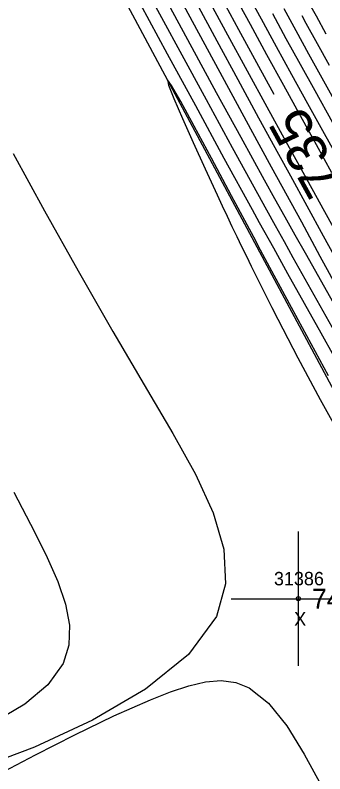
# Model space of a CAD drawing. Extents: x 1376587 to 1378239, y 1000335 to 1003031.
# Drawn here: x 1376994.7 to 1377017.7, y 1002132.5 to 1002189 of the extents above; entities that cross this region are included whole.
import ezdxf

# ---------------------------------------------------------------- set-up
doc = ezdxf.new("R2010")
doc.units = 0
for name, color, linetype in [('RD_DTM_BkLn2', 7, 'Continuous'), ('RD_DTM_Major1', 7, 'Continuous'), ('RD_DTM_Major1_Lbl', 7, 'Continuous'), ('RD_DTM_Minor1', 7, 'Continuous'), ('RD_EX_Misc', 7, 'Continuous'), ('RD_EX_Misc_txCode', 7, 'Continuous'), ('RD_EX_TX_Misc_ELEV', 7, 'Continuous'), ('RD_SMD_Locator', 7, 'Continuous')]:
    doc.layers.add(name, color=color, linetype=linetype)

msp = doc.modelspace()

# ---------------------------------------------------------------- linework, layer by layer
at = {"layer": 'RD_DTM_BkLn2'}
msp.add_lwpolyline([(1376931.277, 1002334.72), (1376930.538, 1002327.778), (1376948.096, 1002284.738), (1376977.707, 1002235.156), (1376998.585, 1002198.065), (1377023.427, 1002151.701), (1377053.922, 1002110.488), (1377069.919, 1002089.279), (1377076.048, 1002081.264), (1377085.906, 1002071.338), (1377113.825, 1002030.519), (1377124.485, 1002013.092), (1377135.759, 1001990.148)], dxfattribs=at)
at = {"layer": 'RD_DTM_Major1'}
for points in [[(1377025.535, 1002152.263), (1377025.23, 1002152.685), (1377025.046, 1002152.959), (1377024.95, 1002153.13), (1377024.909, 1002153.242), (1377024.889, 1002153.342), (1377024.857, 1002153.472), (1377024.36, 1002154.589), (1377023.34, 1002156.567), (1377021.932, 1002159.177), (1377020.275, 1002162.19), (1377018.504, 1002165.375), (1377015.389, 1002170.959), (1377014.729, 1002172.145), (1377014.074, 1002173.324), (1377013.419, 1002174.507), (1377012.755, 1002175.71), (1377010.865, 1002179.156), (1377008.916, 1002182.734), (1377006.968, 1002186.324), (1377003.317, 1002193.067)], [(1377013.968, 1002183.134), (1377012.684, 1002185.484), (1377011.343, 1002187.952), (1377010.046, 1002190.349)], [(1377016.024, 1002189.014), (1377016.337, 1002188.44), (1377017.174, 1002186.915), (1377018.066, 1002185.3)], [(1376994.559, 1002153.489), (1376996.101, 1002150.524), (1376997.044, 1002148.616), (1376997.833, 1002146.823), (1376998.406, 1002145.14), (1376998.704, 1002143.563), (1376998.668, 1002142.087), (1376998.237, 1002140.709), (1376997.1, 1002139.125), (1376995.389, 1002137.696), (1376993.236, 1002136.429)]]:
    msp.add_lwpolyline(points, dxfattribs=at)
at = {"layer": 'RD_DTM_Minor1'}
for points in [[(1377011.939, 1002190.73), (1377013.005, 1002188.759), (1377014.119, 1002186.711), (1377015.271, 1002184.606), (1377016.452, 1002182.463), (1377017.699, 1002180.213), (1377018.954, 1002177.959)], [(1377019.548, 1002171.101), (1377017.732, 1002174.385), (1377015.844, 1002177.797), (1377014.855, 1002179.593), (1377013.434, 1002182.183), (1377011.976, 1002184.856), (1377010.519, 1002187.538), (1377009.102, 1002190.156)], [(1377010.991, 1002190.541), (1377012.171, 1002188.36), (1377013.398, 1002186.103), (1377014.654, 1002183.808), (1377015.92, 1002181.507), (1377017.086, 1002179.399), (1377018.241, 1002177.32)], [(1377016.414, 1002190.233), (1377017.099, 1002188.977), (1377017.829, 1002187.647)], [(1377024.582, 1002152.009), (1377024.408, 1002152.214), (1377024.305, 1002152.352), (1377024.253, 1002152.445), (1377024.232, 1002152.514), (1377024.225, 1002152.582), (1377024.21, 1002152.671), (1377023.739, 1002153.786), (1377022.684, 1002155.849), (1377021.19, 1002158.619), (1377019.404, 1002161.857), (1377017.473, 1002165.323), (1377014.998, 1002169.755), (1377013.932, 1002171.67), (1377012.882, 1002173.564), (1377012.355, 1002174.518), (1377010.248, 1002178.357), (1377008.118, 1002182.266), (1377006.019, 1002186.136), (1377004.004, 1002189.855)], [(1377026.489, 1002152.518), (1377026.035, 1002153.105), (1377025.763, 1002153.495), (1377025.623, 1002153.746), (1377025.566, 1002153.92), (1377025.543, 1002154.075), (1377025.503, 1002154.273), (1377025.024, 1002155.441), (1377024.06, 1002157.356), (1377022.74, 1002159.817), (1377021.189, 1002162.622), (1377019.534, 1002165.57), (1377016.304, 1002171.284), (1377015.54, 1002172.641), (1377014.784, 1002173.988), (1377014.025, 1002175.346), (1377013.252, 1002176.736), (1377011.496, 1002179.923), (1377009.68, 1002183.248), (1377007.861, 1002186.597), (1377006.096, 1002189.858)], [(1377040.249, 1002131.357), (1377038.569, 1002134.301), (1377036.374, 1002138.013), (1377033.896, 1002142.141), (1377031.369, 1002146.335), (1377029.026, 1002150.242), (1377028.366, 1002151.353), (1377027.741, 1002152.411), (1377027.146, 1002153.425), (1377026.575, 1002154.405), (1377026.024, 1002155.36), (1377025.485, 1002156.3), (1377024.138, 1002158.688), (1377022.84, 1002161.028), (1377021.59, 1002163.315), (1377020.384, 1002165.541), (1377018.092, 1002169.787), (1377017.401, 1002171.06), (1377016.018, 1002173.596), (1377013.779, 1002177.694), (1377012.234, 1002180.53), (1377010.585, 1002183.565), (1377007.229, 1002189.752)], [(1377018.44, 1002171.121), (1377017.655, 1002172.556), (1377015.201, 1002177.029), (1377014.316, 1002178.643), (1377012.836, 1002181.354), (1377011.284, 1002184.206), (1377009.711, 1002187.102), (1377008.171, 1002189.946)], [(1377014.693, 1002189.524), (1377015.587, 1002187.882), (1377016.53, 1002186.163), (1377017.524, 1002184.362), (1377018.916, 1002181.858)], [(1377013.845, 1002189.147), (1377014.848, 1002187.305), (1377015.897, 1002185.392), (1377016.987, 1002183.416), (1377018.309, 1002181.033)], [(1377018.022, 1002162.152), (1377015.76, 1002166.325), (1377013.48, 1002170.552), (1377013.305, 1002170.877), (1377013.131, 1002171.2), (1377012.958, 1002171.522), (1377012.786, 1002171.843), (1377012.615, 1002172.162), (1377012.445, 1002172.479), (1377010.788, 1002175.577), (1377009.291, 1002178.377), (1377008.01, 1002180.759), (1377007, 1002182.604), (1377006.315, 1002183.792), (1377006.012, 1002184.204), (1377006.102, 1002183.823), (1377006.501, 1002182.814), (1377007.136, 1002181.334), (1377007.932, 1002179.54), (1377008.817, 1002177.588), (1377009.718, 1002175.636), (1377010.091, 1002174.835), (1377010.457, 1002174.057), (1377010.818, 1002173.296), (1377011.176, 1002172.547), (1377011.534, 1002171.804), (1377011.895, 1002171.062), (1377012.252, 1002170.334), (1377012.618, 1002169.594), (1377012.996, 1002168.836), (1377013.39, 1002168.052), (1377013.804, 1002167.235), (1377014.241, 1002166.378), (1377015.736, 1002163.493), (1377017.388, 1002160.393), (1377019.1, 1002157.302)], [(1376994.517, 1002178.718), (1376996.848, 1002174.455), (1376999.355, 1002169.975), (1377001.943, 1002165.452), (1377004.516, 1002161.059), (1377006.413, 1002157.85), (1377008.094, 1002154.814), (1377009.411, 1002151.942), (1377010.214, 1002149.225), (1377010.353, 1002146.655), (1377009.68, 1002144.224), (1377007.589, 1002141.387), (1377004.38, 1002138.793), (1377000.43, 1002136.48), (1376996.113, 1002134.49), (1376991.804, 1002132.862)], [(1376993.336, 1002132.406), (1376996.171, 1002133.906), (1376999.121, 1002135.407), (1377002.031, 1002136.809), (1377004.747, 1002138.015), (1377006.23, 1002138.605), (1377007.598, 1002139.058), (1377008.859, 1002139.345), (1377010.025, 1002139.436), (1377011.104, 1002139.302), (1377012.108, 1002138.912), (1377013.557, 1002137.76), (1377014.901, 1002136.058), (1377016.197, 1002133.957), (1377017.501, 1002131.606)]]:
    msp.add_lwpolyline(points, dxfattribs=at)
at = {"layer": 'RD_EX_Misc'}
for p, q in [((1377015.773, 1002140.541), (1377015.773, 1002150.541)), ((1377010.773, 1002145.541), (1377020.773, 1002145.541))]:
    msp.add_line(p, q, dxfattribs=at)
at = {"layer": 'RD_SMD_Locator'}
msp.add_circle((1377015.773, 1002145.541), 0.15, dxfattribs=at)

# ---------------------------------------------------------------- texts
at = {"layer": 'RD_DTM_Major1_Lbl'}
msp.add_text('735', height=3, rotation=118.911, dxfattribs=at).set_placement((1377019.312, 1002176.546))
at = {"layer": 'RD_EX_Misc_txCode'}
for s, p in [('31386', (1377013.954, 1002146.541)), ('X', (1377015.458, 1002143.541))]:
    msp.add_text(s, height=1, dxfattribs=at).set_placement(p)
at = {"layer": 'RD_EX_TX_Misc_ELEV'}
msp.add_text('741.31', height=1.5, dxfattribs=at).set_placement((1377016.773, 1002144.791))

doc.saveas('drawing.dxf')
